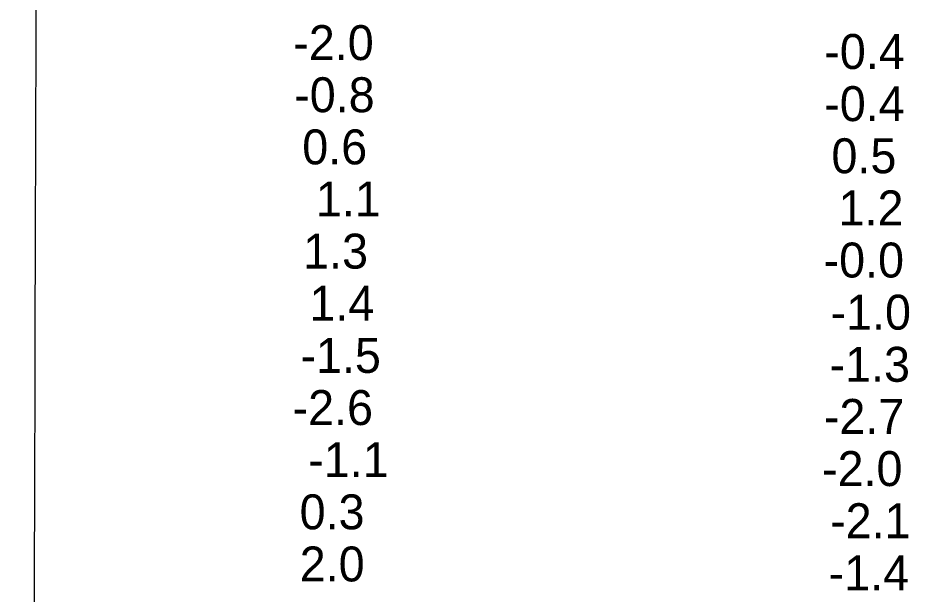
# Model space of a CAD drawing. Extents: x 3148686 to 3186545, y 916144 to 941516.
# Drawn here: x 3171195 to 3172905, y 931936 to 933042 of the extents above; entities that cross this region are included whole.
import ezdxf

# ---------------------------------------------------------------- set-up
doc = ezdxf.new("R2010")
doc.units = 0
doc.layers.add('V-GRID-MAJR', color=7, linetype='Continuous')
doc.layers.add('V-RIVR-RANG', color=7, linetype='Continuous')

msp = doc.modelspace()

# ---------------------------------------------------------------- linework, layer by layer
at = {"layer": 'V-GRID-MAJR'}
msp.add_spline([(3171195.296, 921496.579), (3171213.805, 927556.221), (3171232.324, 933619.233), (3171250.843, 939682.2930000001), (3171250.853, 939685.613)], degree=3, dxfattribs=at)

# ---------------------------------------------------------------- texts
at = {"layer": 'V-RIVR-RANG'}
for s, p in [('-2.0', (3171723.757589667, 932960.6105837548)), ('-0.4', (3172742.585776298, 932943.5635850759)), ('-0.8', (3171725.5236970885, 932860.611583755)), ('-0.4', (3172742.508776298, 932843.5635850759)), ('0.6', (3171741.0106061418, 932760.6162902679)), ('0.5', (3172756.4091932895, 932743.5635850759)), ('1.1', (3171767.041764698, 932660.629886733)), ('1.2', (3172770.047891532, 932643.5635850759)), ('1.3', (3171742.693692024, 932560.6717802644)), ('-0.0', (3172741.2227225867, 932543.5635850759)), ('1.4', (3171754.7513580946, 932460.6182902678)), ('-1.0', (3172754.597647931, 932443.5677668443)), ('-1.5', (3171737.522395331, 932360.614583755)), ('-1.3', (3172752.6743173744, 932343.5660876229)), ('-2.6', (3171722.408643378, 932260.614583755)), ('-2.7', (3172741.780968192, 932243.5635850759)), ('-1.1', (3171752.3994822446, 932160.6155837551)), ('-2.0', (3172738.278092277, 932143.5660876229)), ('0.3', (3171735.9648684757, 932060.6155837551)), ('-2.1', (3172753.761085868, 932043.5635850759)), ('2.0', (3171736.1483953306, 931960.6165837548)), ('-1.4', (3172751.052597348, 931943.5811353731))]:
    msp.add_text(s, height=67, dxfattribs=at).set_placement(p)

doc.saveas('drawing.dxf')
